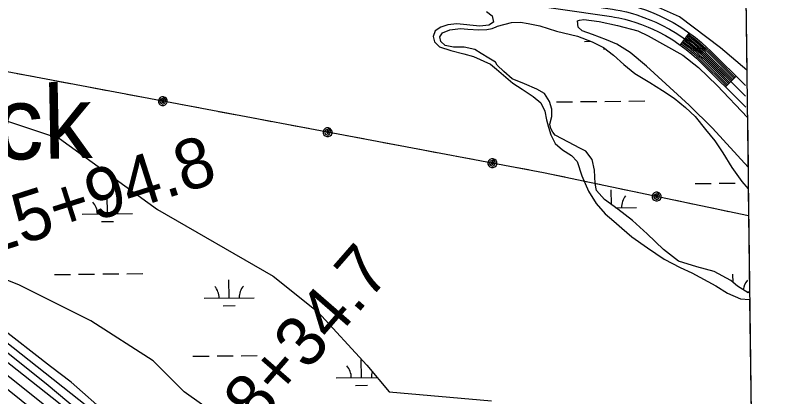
# Model space of a CAD drawing. Extents: x 3683402 to 3721514, y 487807 to 513565.
# Drawn here: x 3717735 to 3719271, y 506062 to 506822 of the extents above; entities that cross this region are included whole.
import ezdxf

# ---------------------------------------------------------------- set-up
doc = ezdxf.new("R2010")
doc.units = 0
for name, color, linetype in [('V-FLOD-BASE', 7, 'Continuous'), ('V-GRID-FRAM', 7, 'Continuous'), ('V-LEVE-TOET', 7, 'Continuous'), ('V-ROAD-CNTR', 7, 'Continuous'), ('V-SITE-VEGE', 7, 'Continuous'), ('V-SURV-IDEN', 7, 'Continuous'), ('V-SURV-LINE', 7, 'Continuous'), ('V-TOPO-GNAM-IDEN', 7, 'Continuous'), ('V-UTIL-LINE', 7, 'Continuous'), ('V-WETL-SWMP', 7, 'Continuous')]:
    doc.layers.add(name, color=color, linetype=linetype)

msp = doc.modelspace()

# ---------------------------------------------------------------- linework, layer by layer
at = {"layer": 'V-FLOD-BASE'}
msp.add_lwpolyline([(3718826.7, 505205.9), (3718817.7, 505206.7), (3718808.8, 505209.9), (3718664.2, 505300.3), (3718576.5, 505354.3), (3718569.9, 505356.3), (3718552.6, 505360.3), (3718481.1, 505369.4), (3718475.2, 505371.9), (3718319.7, 505528.8), (3718049.6, 505800), (3717993.9, 505855.6), (3717983.9, 505865.4), (3717903.6, 505927.1), (3717677.6, 506109.2)], dxfattribs=at)
at = {"layer": 'V-GRID-FRAM'}
msp.add_lwpolyline([(3687448, 511403.5), (3719130.8, 511772.1), (3719350.3, 493590.7), (3687651.7, 493221.8), (3687448, 511403.5)], dxfattribs=at)
at = {"layer": 'V-LEVE-TOET'}
msp.add_lwpolyline([(3719208.2, 505361.8), (3718852.4, 505269.2), (3718836.1, 505270.3), (3718817.5, 505272.5), (3718799.6, 505277.2), (3718773.4, 505289.9), (3718589.6, 505398.7), (3718580.6, 505403.2), (3718566.9, 505406.5), (3718540.5, 505411.4), (3718521.4, 505415.5), (3718499.9, 505422.7), (3718479.2, 505437.1), (3718457.4, 505456.3), (3718264.4, 505654.4), (3717990.1, 505924.5), (3717800.3, 506084), (3717546.6, 506286.7)], dxfattribs=at)
at = {"layer": 'V-ROAD-CNTR'}
for p, q in [((3719077.1, 506787.1), (3719059.2, 506763.1)), ((3719170.3, 506700.9), (3719149.2, 506679.6))]:
    msp.add_line(p, q, dxfattribs=at)
for points in [[(3718414, 506924.3), (3718926.9, 506849.4), (3718933.7, 506848.2), (3718943, 506846.4), (3718955.8, 506843.4), (3718968.2, 506840.1), (3718977.7, 506837.3), (3718992.1, 506832.3), (3719006.5, 506826.7), (3719017, 506822.1), (3719029.2, 506816.2), (3719045, 506807.8), (3719060.5, 506798.5), (3719073.9, 506789.6), (3719089.5, 506778), (3719101.8, 506767.8), (3719112.2, 506758.4), (3719119.4, 506751.6), (3719189.2, 506682.2)], [(3718411.8, 506909.5), (3718924.5, 506834.6), (3718931, 506833.5), (3718939.8, 506831.7), (3718952.2, 506828.9), (3718964.1, 506825.7), (3718973.1, 506823), (3718986.9, 506818.2), (3719000.8, 506812.8), (3719010.8, 506808.4), (3719022.5, 506802.9), (3719037.6, 506794.7), (3719052.4, 506785.9), (3719065.2, 506777.3), (3719080.2, 506766.1), (3719092, 506756.4), (3719102, 506747.5), (3719108.9, 506740.8), (3719189.4, 506660.7)], [(3718409.7, 506894.6), (3718922.2, 506819.8), (3718928.3, 506818.7), (3718936.7, 506817.1), (3718948.6, 506814.3), (3718960, 506811.3), (3718968.5, 506808.7), (3718981.8, 506804.1), (3718995.1, 506798.9), (3719004.6, 506794.8), (3719015.7, 506789.5), (3719030.2, 506781.7), (3719044.4, 506773.2), (3719056.6, 506765), (3719071, 506754.3), (3719082.2, 506745.1), (3719091.8, 506736.5), (3719098.4, 506730.1), (3719189.7, 506639.3)], [(3719071.8, 506779.9), (3719083.9, 506770.9), (3719095.9, 506761), (3719106.1, 506751.8), (3719113.1, 506745.1), (3719164, 506694.5)], [(3719073.5, 506782.3), (3719085.8, 506773.2), (3719097.9, 506763.3), (3719108.1, 506754), (3719115.2, 506747.3), (3719166.1, 506696.6)], [(3719075.3, 506784.7), (3719087.6, 506775.6), (3719099.8, 506765.5), (3719110.2, 506756.2), (3719117.3, 506749.4), (3719168.2, 506698.8)], [(3719061, 506765.5), (3719072.8, 506756.7), (3719084.2, 506747.3), (3719093.8, 506738.7), (3719100.5, 506732.3), (3719151.3, 506681.7)], [(3719062.8, 506767.9), (3719074.7, 506759.1), (3719086.1, 506749.6), (3719095.9, 506740.9), (3719102.6, 506734.4), (3719153.4, 506683.9)], [(3719064.6, 506770.3), (3719076.5, 506761.4), (3719088.1, 506751.9), (3719097.9, 506743.1), (3719104.7, 506736.5), (3719155.5, 506686)], [(3719066.4, 506772.7), (3719078.4, 506763.8), (3719090, 506754.2), (3719100, 506745.3), (3719106.8, 506738.7), (3719157.6, 506688.1)], [(3719068.2, 506775.1), (3719080.2, 506766.1), (3719092, 506756.4), (3719102, 506747.5), (3719108.9, 506740.8), (3719159.8, 506690.3)], [(3719070, 506777.5), (3719082.1, 506768.5), (3719093.9, 506758.7), (3719104, 506749.7), (3719111, 506743), (3719161.9, 506692.4)], [(3718648.2, 505395), (3718590.6, 505421.7), (3718575.5, 505426.4), (3718557.5, 505433.9), (3718534.7, 505439.6), (3718506.5, 505452.5), (3718479.6, 505468.5), (3718450.2, 505491.9), (3718419.8, 505529.6), (3718353.9, 505606.9), (3718053.7, 505893.2), (3718012.6, 505934.5), (3717925.3, 506004.7), (3717519.2, 506326)], [(3718635.6, 505367.8), (3718579.8, 505393.7), (3718565.2, 505398.2), (3718548.1, 505405.3), (3718524.8, 505411.2), (3718492.6, 505425.9), (3718462.5, 505443.8), (3718429, 505470.5), (3718396.7, 505510.5), (3718332, 505586.2), (3718032.7, 505871.8), (3717992.5, 505912.1), (3717906.6, 505981.3), (3717500.2, 506302.7)]]:
    msp.add_lwpolyline(points, dxfattribs=at)
at = {"layer": 'V-SITE-VEGE'}
for p, q in [((3719189.4, 506919.2), (3719191.9, 506713)), ((3718673.5, 506829.9), (3718684.7, 506821.2)), ((3719057.8, 506819.3), (3719015.7, 506837.8)), ((3718684.7, 506821.2), (3718687.4, 506808.5)), ((3718854.7, 506811.2), (3718858.9, 506812.5)), ((3718855.7, 506798.6), (3718854.7, 506811.2)), ((3718858.9, 506812.5), (3718867.3, 506813.7)), ((3718867.3, 506813.7), (3718898, 506810.1)), ((3718898, 506810.1), (3718934.2, 506802.2)), ((3719139.2, 506757.4), (3719057.8, 506819.3)), ((3718582.6, 506798.5), (3718571, 506791)), ((3718596.6, 506803.6), (3718582.6, 506798.5)), ((3718614, 506805), (3718596.6, 506803.6)), ((3718660.2, 506800.8), (3718614, 506805)), ((3718678.3, 506802.7), (3718660.2, 506800.8)), ((3718687.4, 506808.5), (3718678.3, 506802.7)), ((3718863.9, 506791.4), (3718855.7, 506798.6)), ((3718934.2, 506802.2), (3718974.5, 506791.4)), ((3718571, 506791), (3718567.1, 506779.7)), ((3718567.1, 506779.7), (3718569.9, 506769.4)), ((3718884.7, 506783.9), (3718863.9, 506791.4)), ((3718912.5, 506773.4), (3718884.7, 506783.9)), ((3718974.5, 506791.4), (3718995.2, 506781.1)), ((3718995.2, 506781.1), (3719064.2, 506742.9)), ((3718569.9, 506769.4), (3718579.8, 506759.6)), ((3718933.2, 506764.5), (3718912.5, 506773.4)), ((3718959.4, 506748.4), (3718933.2, 506764.5)), ((3718579.8, 506759.6), (3718602.5, 506751.8)), ((3718602.5, 506751.8), (3718628.1, 506745.7)), ((3719191.9, 506713), (3719139.2, 506757.4)), ((3718628.1, 506745.7), (3718647.8, 506739.8)), ((3718647.8, 506739.8), (3718681.1, 506725.1)), ((3718992.3, 506721), (3718959.4, 506748.4)), ((3719064.2, 506742.9), (3719095.8, 506718.3)), ((3718681.1, 506725.1), (3718693.5, 506715.2)), ((3719077.1, 506643.3), (3718992.3, 506721)), ((3719095.8, 506718.3), (3719132.7, 506682.4)), ((3718693.5, 506715.2), (3718725.8, 506686.7)), ((3718725.8, 506686.7), (3718744.7, 506674.8)), ((3718744.7, 506674.8), (3718766.6, 506660.5)), ((3719132.7, 506682.4), (3719193.1, 506618.2)), ((3718766.6, 506660.5), (3718781.3, 506647.5)), ((3718781.3, 506647.5), (3718789.3, 506631)), ((3719123.5, 506597.3), (3719077.1, 506643.3)), ((3718789.3, 506631), (3718793, 506614.1)), ((3718793, 506614.1), (3718796.9, 506599)), ((3719193.1, 506618.2), (3719194.2, 506519.1)), ((3718796.9, 506599), (3718801.3, 506583.9)), ((3719194.2, 506519.1), (3719123.5, 506597.3)), ((3718801.3, 506583.9), (3718809.9, 506566.8)), ((3718809.9, 506566.8), (3718824.6, 506553.8)), ((3718824.6, 506553.8), (3718842.9, 506542.6)), ((3718842.9, 506542.6), (3718854, 506530.9)), ((3718854, 506530.9), (3718863.5, 506501.8)), ((3718863.5, 506501.8), (3718876.5, 506471.4)), ((3718876.5, 506471.4), (3718891.5, 506447)), ((3718891.5, 506447), (3718909.6, 506426.1)), ((3718909.6, 506426.1), (3718927.3, 506411.8)), ((3718927.3, 506411.8), (3718942.6, 506397.6)), ((3718942.6, 506397.6), (3718963.1, 506380.3)), ((3718963.1, 506380.3), (3718993.8, 506358.5)), ((3718993.8, 506358.5), (3719027.5, 506336)), ((3719027.5, 506336), (3719058.9, 506319.5)), ((3719058.9, 506319.5), (3719082.1, 506308.7)), ((3719082.1, 506308.7), (3719130.1, 506282.9)), ((3717804.7, 506121.9), (3717601.4, 506280.9)), ((3719130.1, 506282.9), (3719153.2, 506267.9)), ((3719153.2, 506267.9), (3719179.1, 506256.8)), ((3719179.1, 506256.8), (3719197.4, 506255.6)), ((3719197.4, 506255.6), (3719207.8, 505396.4)), ((3717846, 506090.8), (3717804.7, 506121.9)), ((3718037.6, 505922.5), (3717846, 506090.8))]:
    msp.add_line(p, q, dxfattribs=at)
at = {"layer": 'V-SURV-LINE'}
msp.add_lwpolyline([(3717442.2, 506325), (3718005.1, 505875.9)], dxfattribs=at)
at = {"layer": 'V-UTIL-LINE'}
for points in [[(3719195.4, 506422.4), (3718787, 506508.1), (3717023.8, 506840.4), (3716149.8, 507008.2)], [(3717772.2, 506699.3), (3717738.8, 506705.6)], [(3717844.9, 506685.6), (3717811.5, 506691.9)], [(3717917.6, 506671.9), (3717884.2, 506678.2)], [(3717990.3, 506658.2), (3717956.9, 506664.5)], [(3718028.7, 506651), (3718027.5, 506653.6), (3718026.3, 506651.6), (3718027.5, 506649.2), (3718030.4, 506648.9), (3718031.2, 506652.2), (3718028.6, 506656.2), (3718024.5, 506655.1), (3718022.3, 506650.8), (3718024.7, 506646.9), (3718028.8, 506645.1), (3718033.1, 506647.4), (3718034.4, 506652.8), (3718030.3, 506659.8), (3718026.8, 506659.8), (3718023.6, 506658.4), (3718021.1, 506655.9), (3718019.8, 506652.7), (3718019.8, 506649.2), (3718021.2, 506645.9), (3718023.7, 506643.5), (3718027, 506642.2), (3718030.5, 506642.2), (3718033.7, 506643.6), (3718036.2, 506646.1), (3718037.5, 506649.3), (3718037.5, 506652.8), (3718036.1, 506656.1), (3718033.6, 506658.5), (3718030.3, 506659.8)], [(3718100.4, 506637.5), (3718067, 506643.8)], [(3718173.1, 506623.8), (3718139.7, 506630.1)], [(3718245.8, 506610.1), (3718212.4, 506616.4)], [(3718318.6, 506596.4), (3718285.1, 506602.7)], [(3718356.9, 506589.1), (3718355.7, 506591.8), (3718354.5, 506589.8), (3718355.7, 506587.3), (3718358.6, 506587.1), (3718359.4, 506590.4), (3718356.8, 506594.3), (3718352.7, 506593.3), (3718350.6, 506588.9), (3718353, 506585), (3718357.1, 506583.3), (3718361.3, 506585.6), (3718362.6, 506590.9), (3718358.5, 506598), (3718355, 506598), (3718351.8, 506596.6), (3718349.3, 506594.1), (3718348, 506590.8), (3718348.1, 506587.3), (3718349.4, 506584.1), (3718352, 506581.6), (3718355.2, 506580.3), (3718358.7, 506580.3), (3718362, 506581.7), (3718364.4, 506584.2), (3718365.7, 506587.5), (3718365.7, 506591), (3718364.3, 506594.2), (3718361.8, 506596.7), (3718358.5, 506598)], [(3718428.6, 506575.6), (3718395.2, 506581.9)], [(3718501.3, 506561.9), (3718467.9, 506568.2)], [(3718574.1, 506548.2), (3718540.6, 506554.5)], [(3718646.8, 506534.5), (3718613.4, 506540.8)], [(3718685.1, 506527.3), (3718683.9, 506529.9), (3718682.7, 506527.9), (3718683.9, 506525.5), (3718686.8, 506525.2), (3718687.6, 506528.5), (3718685.1, 506532.5), (3718680.9, 506531.4), (3718678.8, 506527.1), (3718681.2, 506523.2), (3718685.3, 506521.4), (3718689.5, 506523.7), (3718690.8, 506529.1), (3718686.8, 506536.1), (3718683.3, 506536.1), (3718680, 506534.7), (3718677.6, 506532.2), (3718676.3, 506529), (3718676.3, 506525.5), (3718677.7, 506522.2), (3718680.2, 506519.8), (3718683.4, 506518.5), (3718686.9, 506518.5), (3718690.2, 506519.9), (3718692.6, 506522.4), (3718693.9, 506525.6), (3718693.9, 506529.1), (3718692.5, 506532.4), (3718690, 506534.8), (3718686.8, 506536.1)], [(3718756.8, 506513.8), (3718723.4, 506520.1)], [(3718829.4, 506499.2), (3718796.1, 506506.2)], [(3718901.8, 506484), (3718868.5, 506491)], [(3718974.2, 506468.8), (3718941, 506475.8)], [(3719012.4, 506460.8), (3719011.3, 506463.5), (3719010, 506461.5), (3719011.2, 506459), (3719014.1, 506458.7), (3719014.9, 506462), (3719012.5, 506466), (3719008.3, 506465), (3719006.1, 506460.7), (3719008.4, 506456.8), (3719012.5, 506454.9), (3719016.7, 506457.2), (3719018.2, 506462.5), (3719014.2, 506469.6), (3719010.7, 506469.7), (3719007.5, 506468.4), (3719005, 506465.9), (3719003.6, 506462.7), (3719003.6, 506459.2), (3719004.9, 506455.9), (3719007.3, 506453.4), (3719010.6, 506452), (3719014.1, 506452), (3719017.3, 506453.3), (3719019.8, 506455.7), (3719021.2, 506459), (3719021.2, 506462.5), (3719019.9, 506465.7), (3719017.5, 506468.2), (3719014.2, 506469.6)], [(3719083.8, 506445.8), (3719050.6, 506452.8)], [(3719156.3, 506430.6), (3719123, 506437.6)]]:
    msp.add_lwpolyline(points, dxfattribs=at)
at = {"layer": 'V-WETL-SWMP'}
for p, q in [((3718600.5, 506793.6), (3718621.6, 506796.1)), ((3718621.6, 506796.1), (3718636, 506794.5)), ((3718673.8, 506794.2), (3718684.7, 506796.3)), ((3718684.7, 506796.3), (3718692.6, 506799.4)), ((3718692.6, 506799.4), (3718695.6, 506800.4)), ((3718695.6, 506800.4), (3718722.9, 506808.1)), ((3718722.9, 506808.1), (3718740.9, 506808.9)), ((3718740.9, 506808.9), (3718756.5, 506806.1)), ((3718756.5, 506806.1), (3718779.6, 506801)), ((3718779.6, 506801), (3718812.5, 506790.7)), ((3718580.3, 506779.1), (3718585.9, 506787.4)), ((3718585.9, 506787.4), (3718600.5, 506793.6)), ((3718636, 506794.5), (3718658.2, 506793.4)), ((3718658.2, 506793.4), (3718673.8, 506794.2)), ((3718812.5, 506790.7), (3718854.3, 506780.6)), ((3718854.3, 506780.6), (3718883.5, 506769.1)), ((3718582.5, 506770), (3718580.3, 506779.1)), ((3718591.3, 506762), (3718582.5, 506770)), ((3718868.3, 506770.3), (3718880, 506770.4)), ((3718883.5, 506769.1), (3718906.6, 506758.3)), ((3718607.4, 506758.6), (3718591.3, 506762)), ((3718629.1, 506758.6), (3718607.4, 506758.6)), ((3718650, 506753.9), (3718629.1, 506758.6)), ((3718663, 506746.4), (3718650, 506753.9)), ((3718906.5, 506755.3), (3718910.3, 506755.4)), ((3718906.6, 506758.3), (3718926.1, 506742.7)), ((3718677.8, 506737), (3718663, 506746.4)), ((3718691.4, 506728.8), (3718677.8, 506737)), ((3718926.1, 506742.7), (3718946.6, 506724.2)), ((3718694.9, 506722.7), (3718691.4, 506728.8)), ((3718707.8, 506710), (3718694.9, 506722.7)), ((3718946.6, 506724.2), (3718969, 506706.2)), ((3718724.2, 506695.7), (3718707.8, 506710)), ((3718969, 506706.2), (3718998.6, 506688)), ((3718749.2, 506685.5), (3718724.2, 506695.7)), ((3718998.6, 506688), (3719024, 506672.3)), ((3718773.6, 506675.2), (3718749.2, 506685.5)), ((3718789, 506666.4), (3718773.6, 506675.2)), ((3719024, 506672.3), (3719047.1, 506656.7)), ((3718798.8, 506650.6), (3718789, 506666.4)), ((3719047.1, 506656.7), (3719069.4, 506638.7)), ((3718803.2, 506635.4), (3718798.8, 506650.6)), ((3718812.8, 506649.6), (3718844.8, 506650)), ((3718860.8, 506650.1), (3718892.8, 506650.5)), ((3718908.8, 506650.7), (3718940.8, 506651.1)), ((3718956.8, 506651.3), (3718988.8, 506651.6)), ((3718803.4, 506620.4), (3718803.2, 506635.4)), ((3719069.4, 506638.7), (3719088.8, 506620.2)), ((3718799.4, 506604.9), (3718803.4, 506620.4)), ((3719088.8, 506620.2), (3719109.8, 506594.5)), ((3718801.6, 506596.4), (3718799.4, 506604.9)), ((3718805.6, 506589.1), (3718801.6, 506596.4)), ((3718810.2, 506583.4), (3718805.6, 506589.1)), ((3718836.9, 506569.6), (3718810.2, 506583.4)), ((3719109.8, 506594.5), (3719128.4, 506571.7)), ((3718859.5, 506557.6), (3718836.9, 506569.6)), ((3719128.4, 506571.7), (3719144, 506547.9)), ((3718871.3, 506551.3), (3718859.5, 506557.6)), ((3718883.5, 506534.7), (3718871.3, 506551.3)), ((3718888.4, 506513.6), (3718883.5, 506534.7)), ((3719144, 506547.9), (3719161.9, 506518.6)), ((3719161.9, 506518.6), (3719182.2, 506491.1)), ((3718889.5, 506487.1), (3718888.4, 506513.6)), ((3719136.6, 506487.2), (3719168.6, 506487.5)), ((3719182.2, 506491.1), (3719194.8, 506476.1)), ((3719184.6, 506487.7), (3719185, 506487.7)), ((3718892.2, 506472.6), (3718889.5, 506487.1)), ((3718908.5, 506454.8), (3718892.2, 506472.6)), ((3718922.1, 506444.9), (3718921.7, 506474.2)), ((3719088.7, 506486.6), (3719120.6, 506487)), ((3719194.8, 506476.1), (3719197.3, 506269.6)), ((3717918.4, 506426.6), (3717918, 506462.6)), ((3718935.1, 506435.5), (3718908.5, 506454.8)), ((3717868.4, 506426), (3717968.4, 506427.2)), ((3718931.1, 506438.3), (3718972.1, 506438.8)), ((3718963.9, 506413.1), (3718935.1, 506435.5)), ((3717906.6, 506411), (3717930.6, 506411.3)), ((3718993.3, 506386.5), (3718963.9, 506413.1)), ((3719025.6, 506355), (3718993.3, 506386.5)), ((3719055.6, 506332), (3719025.6, 506355)), ((3719092.6, 506320.9), (3719055.6, 506332)), ((3719126.6, 506311), (3719092.6, 506320.9)), ((3717812.9, 506305.3), (3717844.9, 506305.6)), ((3717860.9, 506305.8), (3717892.9, 506306.2)), ((3717908.9, 506306.4), (3717940.9, 506306.8)), ((3717956.9, 506306.9), (3717988.9, 506307.3)), ((3719159.8, 506293.3), (3719126.6, 506311)), ((3719164.4, 506289.5), (3719164.2, 506306.2)), ((3718160.8, 506258.6), (3718160.4, 506294.6)), ((3719173.3, 506281.9), (3719159.8, 506293.3)), ((3719194.5, 506268.8), (3719173.3, 506281.9)), ((3718110.8, 506258), (3718210.8, 506259.1)), ((3719191.7, 506270.5), (3719197.2, 506270.6)), ((3719197.3, 506269.6), (3719194.5, 506268.8)), ((3718149, 506243), (3718173, 506243.3)), ((3718088.8, 506142.3), (3718120.8, 506142.7)), ((3718136.8, 506142.8), (3718168.8, 506143.2)), ((3718184.8, 506143.4), (3718216.8, 506143.8)), ((3718424.1, 506099.8), (3718423.7, 506135.7)), ((3718374.1, 506099.2), (3718455.2, 506100.1)), ((3718412.3, 506084.2), (3718436.3, 506084.5))]:
    msp.add_line(p, q, dxfattribs=at)
for points in [[(3717557.3, 506665.2), (3717823.2, 506576.6), (3718018.2, 506434.8), (3718248.7, 506301.8), (3718337.3, 506230.9), (3718434.8, 506124.5), (3718479.2, 506071.3), (3718683, 506053.6)], [(3718195.5, 505982.7), (3718071.4, 506071.3), (3718009.4, 506133.4), (3717885.3, 506213.2), (3717743.4, 506284.1), (3717654.8, 506319.5)]]:
    msp.add_lwpolyline(points, dxfattribs=at)
for centre, start, end in [((3718977.4, 506439.4), 139.8942, 181.4378), ((3717863.1, 506426.4), 359.8942, 41.4378), ((3717973.6, 506427.7), 139.8942, 181.4378), ((3719219.8, 506271.3), 139.8942, 174.2788), ((3718105.6, 506258.4), 359.8942, 41.4378), ((3718216.1, 506259.7), 139.8942, 181.4378), ((3718368.9, 506099.6), 359.8942, 41.4378), ((3718479.4, 506100.9), 162.5419, 181.4378)]:
    msp.add_arc(centre, 35.2, start, end, dxfattribs=at)

# ---------------------------------------------------------------- texts
at = {"layer": 'V-SURV-IDEN'}
for s, rotation, p in [('125+94.8', 17.7246, (3717606.5, 506319.7)), ('118+34.7', 48.9597, (3718119.1, 505884.7))]:
    msp.add_text(s, height=100, rotation=rotation, dxfattribs=at).set_placement(p)
at = {"layer": 'V-TOPO-GNAM-IDEN'}
msp.add_text('Rock', height=145, rotation=1.1486, dxfattribs=at).set_placement((3717447.4, 506529))

doc.saveas('drawing.dxf')
